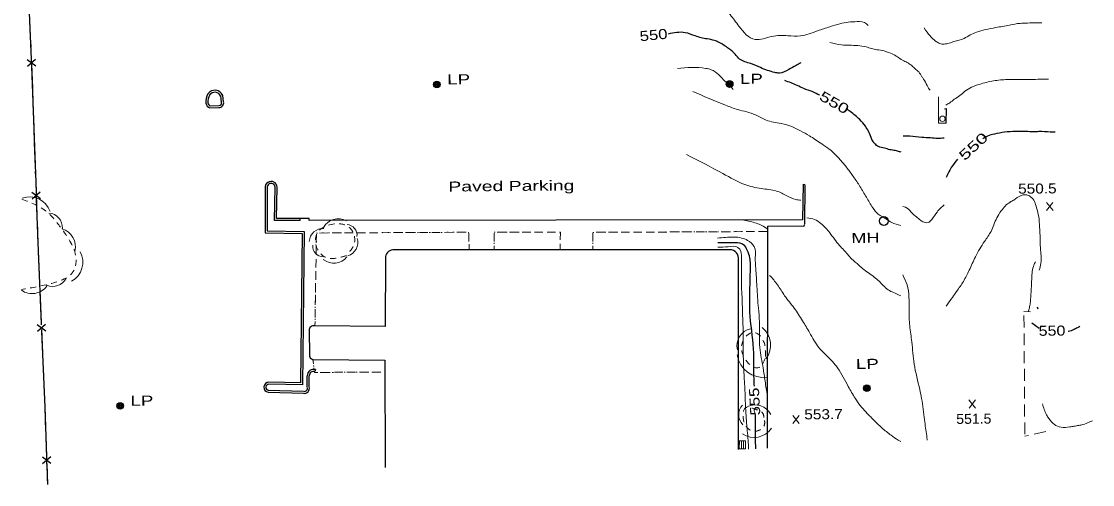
# Model space of a CAD drawing. Extents: x 2362213 to 2366494, y 6968794 to 6978110.
# Drawn here: x 2363822 to 2364337, y 6968794 to 6969016 of the extents above; entities that cross this region are included whole.
import ezdxf
from ezdxf.enums import TextEntityAlignment as Align

# ---------------------------------------------------------------- set-up
doc = ezdxf.new("R2010")
doc.units = 0
doc.header["$LTSCALE"] = 1.9
for name, pattern in [('DOTTED', [1.5, 0.3, -1.2]), ('LONG_DASH_SHORT_DASH', [9.9, 6, -1.2, 1.5, -1.2]), ('MEDIUM_DASHED', [4.5, 3, -1.5]), ('SHORT_DASHED', [2.7, 1.5, -1.2])]:
    doc.linetypes.add(name, pattern=pattern)
for name, color, linetype, lineweight in [('11', 7, 'Continuous', 25), ('13', 7, 'Continuous', 13), ('16', 7, 'Continuous', 13), ('17', 7, 'Continuous', 25), ('2', 7, 'Continuous', 25), ('20', 7, 'Continuous', 25), ('29', 7, 'Continuous', 13), ('31', 7, 'Continuous', 25), ('35', 7, 'Continuous', 13), ('8', 7, 'Continuous', 13), ('9', 7, 'Continuous', 13)]:
    doc.layers.add(name, color=color, linetype=linetype, lineweight=lineweight)

msp = doc.modelspace()

# ---------------------------------------------------------------- linework, layer by layer
at = {"layer": '11'}
for p, q in [((2364162.558, 6968906.81), (2364000.692, 6968906.679)), ((2364166.663, 6968810.875), (2364166.585, 6968902.029)), ((2363960.519, 6968867.934), (2363960.588, 6968856.515))]:
    msp.add_line(p, q, dxfattribs=at)
for points in [[(2363997.159, 6968902.755), (2363996.921, 6968870.011), (2363963.137, 6968870.289)], [(2363962.321, 6968854.081), (2363996.875, 6968853.8), (2363996.916, 6968802.287)]]:
    msp.add_lwpolyline(points, dxfattribs=at)
for centre, radius, start, end in [((2364000.901, 6968902.94), 3.745, 93.205, 182.82581), ((2364162.548, 6968902.715), 4.094, 350.34209, 89.85202), ((2363962.665, 6968868.183), 2.158, 77.36536, 186.61681), ((2363962.874, 6968856.309), 2.296, 174.8736, 256.06234)]:
    msp.add_arc(centre, radius, start, end, dxfattribs=at)
at = {"layer": '13'}
for p, q in [((2363963.926, 6968910.299), (2363963.998, 6968914.299)), ((2363965.472, 6968914.833), (2363969.473, 6968914.851)), ((2363971.472, 6968914.86), (2363975.473, 6968914.878)), ((2363977.473, 6968914.887), (2363981.473, 6968914.905)), ((2363983.473, 6968914.915), (2363987.472, 6968914.943)), ((2363989.473, 6968914.952), (2363993.472, 6968914.97)), ((2363995.472, 6968914.979), (2363999.472, 6968915.007)), ((2364001.472, 6968915.016), (2364005.472, 6968915.044)), ((2364007.472, 6968915.053), (2364011.473, 6968915.081)), ((2364013.473, 6968915.09), (2364017.472, 6968915.108)), ((2364019.472, 6968915.117), (2364023.472, 6968915.145)), ((2364025.472, 6968915.154), (2364029.472, 6968915.183)), ((2364031.472, 6968915.192), (2364035.473, 6968915.22)), ((2364037.087, 6968914.825), (2364037.225, 6968910.827)), ((2364049.305, 6968910.722), (2364049.297, 6968914.721)), ((2364050.712, 6968915.295), (2364054.713, 6968915.283)), ((2364056.713, 6968915.272), (2364060.714, 6968915.26)), ((2364062.714, 6968915.259), (2364066.713, 6968915.247)), ((2364068.713, 6968915.236), (2364072.714, 6968915.224)), ((2364074.714, 6968915.223), (2364078.715, 6968915.211)), ((2364096.717, 6968910.754), (2364096.689, 6968914.753)), ((2364098.285, 6968915.158), (2364102.286, 6968915.176)), ((2364104.286, 6968915.185), (2364108.286, 6968915.203)), ((2364110.285, 6968915.212), (2364114.285, 6968915.23)), ((2364116.285, 6968915.239), (2364120.285, 6968915.257)), ((2364122.286, 6968915.266), (2364126.286, 6968915.284)), ((2364128.286, 6968915.293), (2364132.286, 6968915.312)), ((2364134.285, 6968915.321), (2364138.286, 6968915.339)), ((2364140.286, 6968915.348), (2364144.287, 6968915.366)), ((2364146.287, 6968915.375), (2364150.287, 6968915.393)), ((2364152.287, 6968915.402), (2364156.286, 6968915.42)), ((2364158.286, 6968915.429), (2364162.286, 6968915.447)), ((2364164.286, 6968915.456), (2364168.286, 6968915.484)), ((2364170.286, 6968915.493), (2364174.286, 6968915.512)), ((2364176.286, 6968915.521), (2364180.285, 6968915.549)), ((2364037.294, 6968908.828), (2364037.364, 6968906.708)), ((2364049.304, 6968906.722), (2364049.304, 6968908.722)), ((2364081.009, 6968909.584), (2364080.966, 6968906.744)), ((2364096.755, 6968906.754), (2364096.736, 6968908.754)), ((2363963.823, 6968904.298), (2363963.895, 6968908.299)), ((2363963.72, 6968898.297), (2363963.792, 6968902.298)), ((2363963.627, 6968892.295), (2363963.689, 6968896.296)), ((2363963.524, 6968886.294), (2363963.596, 6968890.294)), ((2363963.431, 6968880.293), (2363963.493, 6968884.294)), ((2363963.338, 6968874.292), (2363963.4, 6968878.293)), ((2363963.277, 6968870.29), (2363963.307, 6968872.291)), ((2363962.321, 6968854.081), (2363962.54, 6968852.093)), ((2363962.759, 6968850.104), (2363962.824, 6968849.505)), ((2363966.641, 6968847.931), (2363970.64, 6968847.949)), ((2363972.64, 6968847.958), (2363976.64, 6968847.976)), ((2363978.64, 6968847.985), (2363982.64, 6968848.004)), ((2363984.64, 6968848.013), (2363988.641, 6968848.031)), ((2363990.641, 6968848.04), (2363994.64, 6968848.048)), ((2363996.64, 6968848.057), (2363996.88, 6968848.059))]:
    msp.add_line(p, q, dxfattribs=at)
at = {"layer": '13', "linetype": 'DOTTED'}
msp.add_line((2363962.321, 6968854.081), (2363962.824, 6968849.505), dxfattribs=at)
for points in [[(2363963.277, 6968870.29), (2363964.002, 6968914.829), (2364037.073, 6968915.225), (2364037.364, 6968906.708)], [(2364049.304, 6968906.722), (2364049.292, 6968915.301), (2364081.095, 6968915.204), (2364080.966, 6968906.744)], [(2364096.755, 6968906.754), (2364096.685, 6968915.153), (2364180.655, 6968915.552)], [(2363962.956, 6968848.276), (2363963, 6968847.917), (2363996.88, 6968848.059)]]:
    msp.add_lwpolyline(points, dxfattribs=at)
at = {"layer": '13'}
for points in [[(2364080.715, 6968915.2), (2364081.095, 6968915.204), (2364081.04, 6968911.584)], [(2363962.956, 6968848.276), (2363963, 6968847.917), (2363964.64, 6968847.922)]]:
    msp.add_lwpolyline(points, dxfattribs=at)
at = {"layer": '16'}
for p, q in [((2364166.619, 6968811.235), (2364166.662, 6968815.105)), ((2364170.03, 6968811.197), (2364166.619, 6968811.235)), ((2364170.073, 6968815.068), (2364166.662, 6968815.105)), ((2364167.029, 6968811.229), (2364167.072, 6968815.099)), ((2364168.029, 6968811.218), (2364168.072, 6968815.089)), ((2364169.029, 6968811.208), (2364169.073, 6968815.078)), ((2364170.03, 6968811.197), (2364170.073, 6968815.068))]:
    msp.add_line(p, q, dxfattribs=at)
at = {"layer": '17'}
for p, q in [((2363824.35, 6969058.277), (2363827.071, 6968998.34)), ((2363825.114, 6968998.051), (2363829.253, 6968995.041)), ((2363825.254, 6968994.853), (2363829.102, 6968998.229)), ((2363827.225, 6968994.741), (2363829.346, 6968934.778)), ((2363827.379, 6968934.509), (2363831.487, 6968931.459)), ((2363827.499, 6968931.311), (2363831.377, 6968934.657)), ((2363829.884, 6968870.95), (2363834.013, 6968867.919)), ((2363830.015, 6968867.751), (2363833.883, 6968871.118)), ((2363832.388, 6968807.412), (2363836.499, 6968804.35)), ((2363832.499, 6968804.212), (2363836.388, 6968807.55)), ((2363834.471, 6968804.081), (2363834.816, 6968794.084))]:
    msp.add_line(p, q, dxfattribs=at)
at = {"layer": '17', "linetype": 'LONG_DASH_SHORT_DASH'}
msp.add_lwpolyline([(2363823.503, 6969076.86), (2363827.186, 6968995.761), (2363830.36, 6968906.087), (2363833.543, 6968831.194), (2363834.816, 6968794.084)], dxfattribs=at)
at = {"layer": '17'}
for points in [[(2363829.471, 6968931.18), (2363830.36, 6968906.087), (2363831.841, 6968871.229)], [(2363831.995, 6968867.63), (2363833.543, 6968831.194), (2363834.347, 6968807.681)]]:
    msp.add_lwpolyline(points, dxfattribs=at)
at = {"layer": '2'}
for p, q in [((2363918.432, 6968977.679), (2363918.024, 6968980.635)), ((2363919.381, 6968977.808), (2363918.973, 6968980.764)), ((2363912.788, 6968975.935), (2363917.067, 6968976.096)), ((2363912.827, 6968974.976), (2363917.106, 6968975.136)), ((2364265.62, 6968974.435), (2364266.568, 6968974.554)), ((2364266.334, 6968967.631), (2364266.568, 6968974.554)), ((2364198.452, 6968919.203), (2364198.646, 6968937.744)), ((2363960.445, 6968921.867), (2363956.125, 6968921.845)), ((2363956.134, 6968920.885), (2363956.125, 6968921.845)), ((2363960.444, 6968920.907), (2363960.445, 6968921.867)), ((2364310.498, 6968878.238), (2364310.269, 6968879.166)), ((2363963.567, 6968849.242), (2363963.276, 6968848.329)), ((2363959.545, 6968841.044), (2363959.595, 6968846.304)), ((2363960.505, 6968841.033), (2363960.555, 6968846.293)), ((2363940.809, 6968838.386), (2363957.715, 6968837.917)), ((2363940.84, 6968839.346), (2363957.745, 6968838.877))]:
    msp.add_line(p, q, dxfattribs=at)
for points in [[(2363939.366, 6968936.405), (2363939.401, 6968914.865), (2363957.114, 6968914.604), (2363956.376, 6968842.963), (2363941.204, 6968843.179)], [(2363940.326, 6968936.405), (2363940.362, 6968915.814), (2363958.085, 6968915.553), (2363957.326, 6968841.993), (2363941.193, 6968842.219)], [(2363956.134, 6968920.885), (2363943.805, 6968920.768), (2363944.143, 6968936.791)], [(2363956.125, 6968921.845), (2363944.787, 6968921.737), (2363945.104, 6968936.77)], [(2364197.721, 6968938.206), (2364197.364, 6968921.093), (2363960.444, 6968920.907)], [(2364180.535, 6968811.627), (2364180.661, 6968918.103), (2364197.002, 6968918.239)]]:
    msp.add_lwpolyline(points, dxfattribs=at)
for centre, radius, start, end in [((2363919.48, 6968977.761), 8.546, 152.88012, 184.18132), ((2363915.181, 6968979.276), 4.074, 21.42121, 144.25401), ((2363919.48, 6968977.761), 7.586, 152.88012, 184.18132), ((2363915.181, 6968979.276), 3.114, 21.42121, 144.25401), ((2363913.522, 6968977.467), 2.587, 187.31928, 254.41911), ((2363913.522, 6968977.467), 1.627, 187.31928, 254.41911), ((2363917.328, 6968977.252), 2.128, 264.025, 15.14263), ((2363917.328, 6968977.252), 1.168, 264.025, 15.14263), ((2363942.225, 6968936.754), 2.878, 0.33171, 186.94033), ((2363942.225, 6968936.754), 1.918, 0.33171, 186.94033), ((2364198.108, 6968937.537), 0.551, 7.51615, 152.8578), ((2364197.578, 6968919.029), 0.88, 252.0369, 5.0709), ((2363962.633, 6968846.351), 3.039, 72.00483, 181.57435), ((2363962.633, 6968846.351), 2.079, 72.00483, 181.57435), ((2363941.129, 6968840.773), 2.408, 88.21659, 262.37944), ((2363941.129, 6968840.773), 1.448, 88.21659, 262.37944), ((2363958.205, 6968840.285), 2.419, 258.31097, 18.01946), ((2363958.205, 6968840.285), 1.458, 258.31097, 18.01946)]:
    msp.add_arc(centre, radius, start, end, dxfattribs=at)
at = {"layer": '20'}
for centre, radius in [((2364021.806, 6968986.124), 1.6), ((2364021.806, 6968986.124), 1.3), ((2364021.806, 6968986.124), 1), ((2364021.806, 6968986.124), 0.539), ((2364021.806, 6968986.124), 0.192), ((2364162.381, 6968986.352), 1.6), ((2364162.381, 6968986.352), 1.3), ((2364162.381, 6968986.352), 1), ((2364162.381, 6968986.352), 0.539), ((2364162.381, 6968986.352), 0.192), ((2364236.401, 6968920.604), 2.1), ((2364228.265, 6968840.323), 1.6), ((2364228.265, 6968840.323), 1.3), ((2364228.265, 6968840.323), 1), ((2364228.265, 6968840.323), 0.539), ((2364228.265, 6968840.323), 0.192), ((2363869.728, 6968831.888), 1.6), ((2363869.728, 6968831.888), 1.3), ((2363869.728, 6968831.888), 1), ((2363869.728, 6968831.888), 0.539), ((2363869.728, 6968831.888), 0.192)]:
    msp.add_circle(centre, radius, dxfattribs=at)
at = {"layer": '29'}
for centre, radius, start, end in [((2363826.235, 6968921.735), 10.444, 19.53915, 109.53915), ((2363835.04, 6968917.441), 6.959, 356.17804, 86.17804), ((2363974.469, 6968913.654), 8.012, 61.10809, 151.10809), ((2363978.15, 6968913.677), 5.338, 354.07055, 84.07055), ((2363839.535, 6968908.342), 8.708, 345.11816, 75.11816), ((2363967.23, 6968910.385), 6.68, 87.19899, 177.19899), ((2363967.523, 6968908.651), 5.338, 176.73791, 266.73791), ((2363977.177, 6968910.323), 6.68, 286.40189, 16.40189), ((2363841.39, 6968900.862), 10.444, 298.50214, 28.50214), ((2363972.341, 6968908.396), 8.012, 230.91002, 320.91002), ((2363837.486, 6968896.141), 6.959, 244.18457, 334.18457), ((2363827.424, 6968894.455), 8.708, 234.53519, 324.53519), ((2364174.341, 6968860.643), 8.457, 102.68555, 192.68555), ((2364171.513, 6968861.107), 10.583, 321.78526, 51.78526), ((2364178.571, 6968858.21), 12.693, 188.40055, 278.40055), ((2364173.402, 6968827.657), 6.683, 136.26515, 226.26515), ((2364174.673, 6968823.988), 8.363, 26.31558, 116.31558), ((2364174.092, 6968826.697), 10.03, 236.18946, 326.18946)]:
    msp.add_arc(centre, radius, start, end, dxfattribs=at)
at = {"layer": '29', "linetype": 'SHORT_DASHED'}
for points in [[(2363822.581, 6968931.154), (2363834.59, 6968924.968), (2363841.942, 6968916.417), (2363848.478, 6968903.21), (2363847.695, 6968897.162), (2363836.019, 6968890.439), (2363822.334, 6968887.739)], [(2363978.416, 6968904.027), (2363973.918, 6968902.794), (2363967.45, 6968903.652), (2363963.824, 6968913.647), (2363973.31, 6968919.289), (2363980.09, 6968917.253), (2363982.295, 6968910.454), (2363978.554, 6968904.278)], [(2364179.516, 6968854.63), (2364176.338, 6968850.218), (2364170.266, 6968853.581), (2364170.156, 6968865.171), (2364174.168, 6968867.069), (2364178.884, 6968862.254), (2364179.557, 6968854.53)], [(2364179.149, 6968824.914), (2364179.147, 6968823.034), (2364176.386, 6968820.058), (2364172.665, 6968820.063), (2364169.058, 6968825.018), (2364170.231, 6968831.03), (2364175.06, 6968830.076), (2364178.358, 6968828.226), (2364178.772, 6968824.67)]]:
    msp.add_spline(points, degree=3, dxfattribs=at)
at = {"layer": '31', "lineweight": 13}
for p, q in [((2364317.667, 6968925.608), (2364314.55, 6968929.459)), ((2364314.587, 6968925.579), (2364317.63, 6968929.488)), ((2364280.428, 6968830.829), (2364277.311, 6968834.68)), ((2364277.348, 6968830.8), (2364280.391, 6968834.709)), ((2364195.815, 6968823.402), (2364192.698, 6968827.253)), ((2364192.735, 6968823.373), (2364195.778, 6968827.282))]:
    msp.add_line(p, q, dxfattribs=at)
at = {"layer": '31'}
msp.add_line((2364310.995, 6968869.061), (2364307.542, 6968871.508), dxfattribs=at)
for points in [[(2364196.546, 6968996.488), (2364194.318, 6968995.267), (2364190.767, 6968993.263), (2364186.341, 6968991.601), (2364184.009, 6968991.889), (2364177.197, 6968994.204), (2364172.508, 6968996.169), (2364167.188, 6968998.309), (2364165.075, 6969000.609), (2364161.878, 6969003.408), (2364157.431, 6969006.237), (2364155.181, 6969007.215), (2364151.565, 6969007.96), (2364145.891, 6969009.406), (2364141.095, 6969010.981), (2364132.851, 6969010.352)], [(2364205.644, 6968980.924), (2364202.037, 6968982.68), (2364198.044, 6968984.152), (2364194.809, 6968985.701), (2364188.827, 6968987.994)], [(2364244.737, 6968953.635), (2364243.052, 6968954.099), (2364240.647, 6968954.586), (2364239.225, 6968954.833), (2364236.718, 6968955.509), (2364233.901, 6968956.282), (2364232.098, 6968957.645), (2364231.227, 6968958.727), (2364230.298, 6968960.708), (2364229.019, 6968963.736), (2364227.566, 6968966.072), (2364224.867, 6968969.287), (2364220.28, 6968973.123), (2364218.346, 6968974.595)], [(2364265.374, 6968960.352), (2364262.305, 6968960.193), (2364258.832, 6968960.48), (2364254.62, 6968960.71), (2364248.913, 6968961.314), (2364245.723, 6968961.324)], [(2364318.648, 6968963.189), (2364316.288, 6968963.297), (2364310.856, 6968963.495), (2364309.466, 6968963.422), (2364305.505, 6968963.504), (2364299.695, 6968963.529), (2364294.398, 6968963.188), (2364289.526, 6968962.302), (2364286.185, 6968961.371), (2364283.898, 6968959.978)], [(2364271.729, 6968950.282), (2364269.232, 6968946.918), (2364266.343, 6968941.49)], [(2364174.263, 6968841.319), (2364174.1, 6968844.737), (2364173.893, 6968859.176), (2364172.104, 6968876.96), (2364172.097, 6968885), (2364172.302, 6968894.952), (2364172.425, 6968899.924), (2364172.086, 6968902.921), (2364170.872, 6968906.54), (2364169.077, 6968909.123), (2364167.23, 6968909.895), (2364162.636, 6968910.181), (2364156.646, 6968910.164)], [(2364330.578, 6968869.898), (2364329.463, 6968869.347), (2364327.552, 6968868.41), (2364325.01, 6968867.546), (2364324.86, 6968867.524)], [(2364174.899, 6968811.294), (2364174.876, 6968814.704), (2364174.837, 6968825.103), (2364174.792, 6968827.722)]]:
    msp.add_spline(points, degree=3, dxfattribs=at)
at = {"layer": '35'}
for points in [[(2364228.856, 6969014.397), (2364228.028, 6969015.279), (2364223.549, 6969016.296), (2364215.328, 6969015.278), (2364210.522, 6969013.832), (2364204.639, 6969011.866), (2364196.343, 6969009.427), (2364190.292, 6969009.549), (2364182.674, 6969009.217), (2364174.628, 6969007.72), (2364166.858, 6969014.076), (2364162.623, 6969019.656), (2364159.405, 6969023.666), (2364156.453, 6969028.019), (2364152.81, 6969030.543), (2364149.967, 6969031.906), (2364143.456, 6969031.954), (2364137.539, 6969031.488), (2364130.059, 6969031.587), (2364126.338, 6969031.661)], [(2364312.299, 6969015.681), (2364309.769, 6969015.687), (2364305.379, 6969015.635), (2364301.83, 6969015.472), (2364296.747, 6969014.653), (2364290.139, 6969013.42), (2364285.228, 6969012.453), (2364280.91, 6969011.252), (2364277.942, 6969009.904), (2364274.947, 6969008.245), (2364270.042, 6969006.729), (2364268.397, 6969006.174), (2364266.033, 6969005.561), (2364264.854, 6969005.489), (2364262.759, 6969006.02), (2364261.239, 6969006.996), (2364260.121, 6969007.904), (2364258.666, 6969009.41), (2364255.749, 6969013.263)], [(2364258.614, 6968983.379), (2364257.825, 6968984.362), (2364257.172, 6968985.645), (2364255.443, 6968988.749), (2364254.742, 6968989.832), (2364253.149, 6968992.167), (2364251.344, 6968993.77), (2364249.85, 6968995.166), (2364248.189, 6968996.32), (2364246.039, 6968997.51), (2364243.566, 6968998.906), (2364241.07, 6969000.522), (2364238.149, 6969001.715), (2364236.583, 6969002.31), (2364233.038, 6969002.836), (2364230.461, 6969003.401), (2364227.894, 6969004.147), (2364223.888, 6969004.819), (2364219.957, 6969004.931), (2364216.025, 6969005.154), (2364210.534, 6969006.273)], [(2364164.155, 6968983.749), (2364162.105, 6968985.87), (2364159.299, 6968988.553), (2364157.107, 6968990.932), (2364153.566, 6968993.199), (2364150.929, 6968993.874), (2364137.288, 6968993.804)], [(2364315.525, 6968988.751), (2364313.686, 6968988.713), (2364309.267, 6968988.581), (2364304.948, 6968988.46), (2364300.397, 6968988.537), (2364295.696, 6968988.482), (2364289.083, 6968987.879), (2364282.328, 6968986.195), (2364278.492, 6968984.778), (2364275.389, 6968982.838), (2364272.848, 6968980.794), (2364270.266, 6968979.029), (2364268.072, 6968977.368), (2364266.233, 6968976.201)], [(2364244.601, 6968918.492), (2364240.268, 6968919.831), (2364237.451, 6968921.644), (2364233.74, 6968923.819), (2364231.139, 6968926.954), (2364228.02, 6968932.045), (2364224.942, 6968937.206), (2364221.788, 6968941.876), (2364218.768, 6968946.027), (2364215.44, 6968950.036), (2364210.201, 6968955.136), (2364206.596, 6968957.612), (2364200.69, 6968961.526), (2364196.448, 6968963.806), (2364192.598, 6968965.839), (2364187.072, 6968967.387), (2364179.866, 6968969.008), (2364174.793, 6968971.49), (2364166.248, 6968974.129), (2364160.437, 6968976.163), (2364144.634, 6968982.823)], [(2364196.604, 6968930.566), (2364194.091, 6968930.932), (2364189.813, 6968932.751), (2364184.911, 6968934.965), (2364177.51, 6968936.134), (2364169.651, 6968938.138), (2364159.19, 6968943.32), (2364141.612, 6968952.523)], [(2364311.019, 6968897.014), (2364311.848, 6968900.262), (2364311.833, 6968905.032), (2364311.596, 6968907.85), (2364311.465, 6968912.129), (2364311.172, 6968917.736), (2364310.775, 6968922.643), (2364309.703, 6968926.993), (2364308.735, 6968929.953), (2364306.863, 6968932.256), (2364304.404, 6968933.202), (2364302.307, 6968932.892), (2364298.788, 6968930.649), (2364297.007, 6968929.642), (2364292.718, 6968925.411), (2364290.659, 6968922.071), (2364287.891, 6968915.613), (2364284.776, 6968910.824), (2364280.407, 6968903.382), (2364277.428, 6968896.994), (2364274.628, 6968891.607), (2364271.414, 6968886.856), (2364269.311, 6968883.936), (2364266.421, 6968879.768)], [(2364265.399, 6968928.281), (2364263.703, 6968926.824), (2364262.031, 6968924.908), (2364259.405, 6968921.333), (2364257.659, 6968919.877), (2364255.125, 6968920.233), (2364253.595, 6968921.318), (2364249.57, 6968924.88), (2364246.828, 6968927.254), (2364245.595, 6968927.572)], [(2364180.664, 6968916.702), (2364177.769, 6968918.456), (2364175.228, 6968919.542), (2364169.213, 6968921.074)], [(2364244.523, 6968884.74), (2364241.801, 6968886.004), (2364239.119, 6968887.159), (2364236.691, 6968889.116), (2364232.492, 6968893.165), (2364226.872, 6968897.252), (2364224.443, 6968899.349), (2364220.973, 6968902.487), (2364217.193, 6968906.641), (2364215.112, 6968908.871), (2364210.464, 6968914.906), (2364206.23, 6968919.377), (2364203.141, 6968921.338), (2364199.444, 6968922.152)], [(2364180.565, 6968836.849), (2364179.963, 6968840.153), (2364179.42, 6968843.738), (2364178.46, 6968850.008), (2364176.897, 6968859.825), (2364176.719, 6968872.173), (2364176.217, 6968878.759), (2364175.447, 6968889.232), (2364174.956, 6968897.728), (2364174.696, 6968902.946), (2364174.155, 6968908.341), (2364170.996, 6968911.311), (2364168.146, 6968912.424), (2364160.351, 6968912.73), (2364156.594, 6968912.394)], [(2364171.43, 6968811.121), (2364171.261, 6968815.269), (2364170.856, 6968820.006), (2364170.114, 6968829.639), (2364169.571, 6968842.584), (2364169.04, 6968851.08), (2364168.956, 6968859.889), (2364168.78, 6968871.057), (2364168.557, 6968876.556), (2364168.435, 6968882.015), (2364168.204, 6968886.363), (2364168.051, 6968892.911), (2364168.059, 6968896.282), (2364168.114, 6968901.083), (2364168.082, 6968903.383), (2364167.5, 6968906.688), (2364166.359, 6968907.877), (2364161.664, 6968908.272), (2364156.676, 6968908.005)], [(2364305.729, 6968877.002), (2364306.29, 6968879.018), (2364306.709, 6968881.172), (2364306.964, 6968883.854), (2364307.261, 6968889.388), (2364307.479, 6968893.869), (2364308.818, 6968900.203), (2364309.291, 6968901.027)], [(2364244.529, 6968814.817), (2364243.282, 6968815.465), (2364239.92, 6968817.743), (2364237.623, 6968819.521), (2364235.476, 6968821.301), (2364231.448, 6968825.172), (2364227.873, 6968828.839), (2364225.074, 6968832.012), (2364222.641, 6968835.499), (2364219.357, 6968841.148), (2364214.231, 6968850.069), (2364209.065, 6968855.901), (2364205.287, 6968859.805), (2364200.749, 6968867.092), (2364197.426, 6968872.64), (2364193.407, 6968878.773), (2364188.8, 6968884.739), (2364185.339, 6968890.037), (2364181.596, 6968894.51)], [(2364257.263, 6968815.458), (2364257.004, 6968817.446), (2364255.95, 6968825.205), (2364254.584, 6968835.334), (2364253.692, 6968839.685), (2364250.984, 6968851.94), (2364249.863, 6968862.56), (2364248.851, 6968870.25), (2364248.527, 6968878.018), (2364247.553, 6968889.949), (2364245.508, 6968894.689)], [(2364336.648, 6968824.723), (2364334.995, 6968823.988), (2364332.035, 6968822.919), (2364330.02, 6968822.471), (2364327.793, 6968822.06), (2364325.736, 6968821.72), (2364321.487, 6968821.6), (2364318.325, 6968822.859), (2364315.657, 6968825.784), (2364314.551, 6968827.533), (2364312.58, 6968832.876)]]:
    msp.add_spline(points, degree=3, dxfattribs=at)
at = {"layer": '8', "linetype": 'MEDIUM_DASHED'}
msp.add_line((2364314.217, 6968819.561), (2364304.078, 6968817.264), dxfattribs=at)
msp.add_lwpolyline([(2364304.089, 6968818.224), (2364303.708, 6968877.083), (2364306.8, 6968876.963)], dxfattribs=at)
at = {"layer": '9'}
msp.add_lwpolyline([(2364266.334, 6968967.631), (2364262.684, 6968967.637), (2364262.654, 6968980.207)], dxfattribs=at)
msp.add_circle((2364264.575, 6968969.665), 1.3, dxfattribs=at)

# ---------------------------------------------------------------- texts
at = {"layer": '2', "width": 1.45}
msp.add_text('Paved Parking', height=4.8, rotation=0.546, dxfattribs=at).set_placement((2364027.346, 6968934.734))
at = {"layer": '20'}
for s, width, p in [('  LP', 1.4, (2364021.806, 6968986.124)), ('  LP', 1.4, (2364162.38, 6968986.352)), ('  MH', 1.35, (2364216.031, 6968910.01)), ('  LP', 1.4, (2364218.037, 6968849.525)), ('  LP', 1.4, (2363869.728, 6968831.889))]:
    msp.add_text(s, height=4.8, rotation=0.546, dxfattribs=dict(at, width=width)).set_placement(p)
at = {"layer": '31'}
for s, rotation, width, p in [(' 550 ', 5.582, 1.25, (2364126.089, 6969007.497)), (' 550 ', 330.314, 1.4, (2364211.43, 6968975.367)), (' 550 ', 42.807, 1.5, (2364281.057, 6968954.661)), (' 550 ', 0.546, 1.2, (2364317.197, 6968865.551)), (' 555 ', 93.088, 1.25, (2364176.762, 6968834.053))]:
    msp.add_text(s, height=4.8, rotation=rotation, dxfattribs=dict(at, width=width)).set_placement(p, align=Align.CENTER)
for s, width, p in [('550.5', 1.15, (2364300.929, 6968933.679)), ('553.7', 1.15, (2364198.256, 6968825.366)), ('551.5', 1.05, (2364271.21, 6968823.18))]:
    msp.add_text(s, height=4.8, rotation=0.546, dxfattribs=dict(at, width=width)).set_placement(p)

doc.saveas('drawing.dxf')
